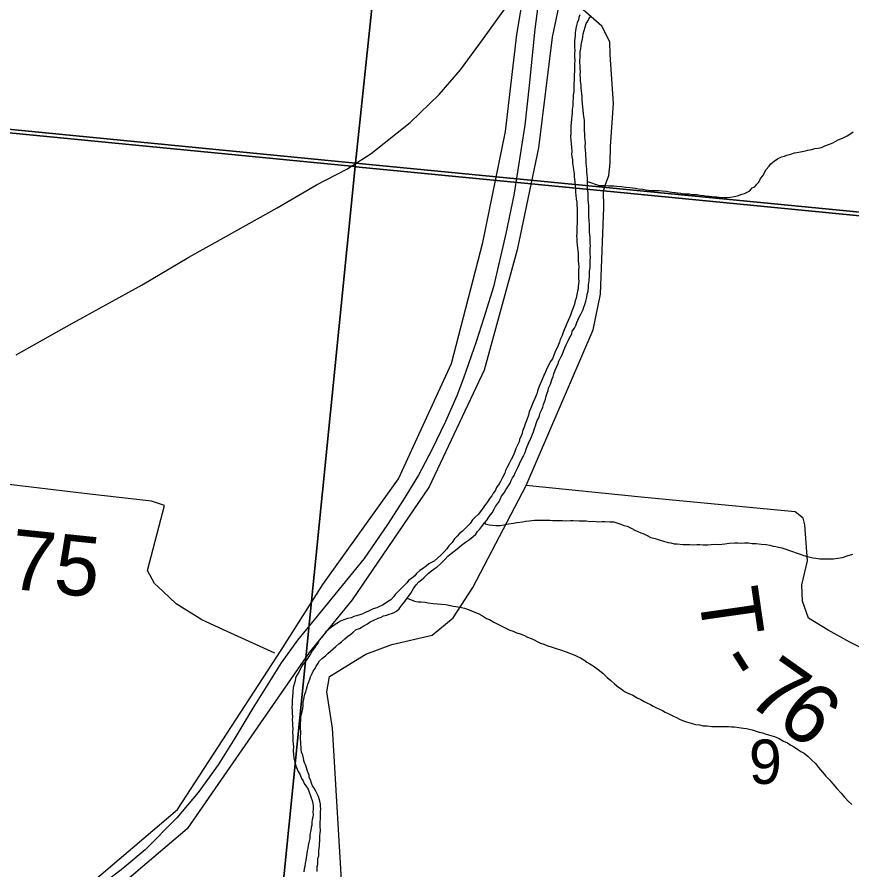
# Model space of a CAD drawing. Extents: x 0 to 1064, y 0 to 440.
# Drawn here: x 203.09 to 215.71, y 198.04 to 210.93 of the extents above; entities that cross this region are included whole.
import ezdxf

# ---------------------------------------------------------------- set-up
doc = ezdxf.new("R2010")
doc.units = 0
for name, color, linetype in [('GM_X_Corporation', 7, 'Continuous'), ('GM_X_County_Road', 7, 'Continuous'), ('GM_X_Minor_River', 7, 'Continuous'), ('GM_X_Rail_Line', 7, 'Continuous'), ('GM_X_Section', 7, 'Continuous'), ('GM_X_Section_Text', 7, 'Continuous'), ('GM_X_Township', 7, 'Continuous'), ('GM_X_Township_Road', 7, 'Continuous'), ('GM_X_Township_Road_Text', 7, 'Continuous'), ('GM_X_US_Route', 7, 'Continuous')]:
    doc.layers.add(name, color=color, linetype=linetype)

msp = doc.modelspace()

# ---------------------------------------------------------------- linework, layer by layer
at = {"layer": 'GM_X_Corporation'}
for points in [[(203.989, 197.65), (205.516, 198.95), (207.084, 201.36), (207.713, 202.35), (208.855, 203.949), (209.655, 205.692), (210.132, 207.52), (210.474, 209.196), (210.646, 210.662), (210.913, 212.243), (211.242, 214.036), (211.95, 215.652), (212.737, 217.384), (213.866, 219.122)], [(214.197, 219.018), (213.079, 217.296), (212.379, 215.817), (212.299, 215.581), (212.048, 215.089), (211.715, 213.873), (211.673, 213.098), (211.512, 212.211), (211.179, 210.624), (210.97, 208.948), (210.651, 207.406), (210.15, 205.589), (209.318, 203.828), (208.156, 202.119), (207.503, 201.321), (205.664, 198.66), (204.117, 197.343)]]:
    msp.add_lwpolyline(points, dxfattribs=at)
at = {"layer": 'GM_X_County_Road'}
for points in [[(211.986, 208.393), (212.035, 208.532), (212.055, 208.725), (212.057, 208.972), (212.105, 209.621), (212.055, 210.362), (212.047, 210.549), (211.926, 210.786), (211.608, 211.071), (211.401, 211.309), (211.228, 211.479), (211.177, 211.59), (211.086, 212.015)], [(206.977, 192.456), (206.844, 192.962), (206.752, 193.329), (206.771, 193.941), (206.584, 195.231), (206.681, 195.507), (206.915, 195.736), (207.609, 196.032), (207.915, 196.318), (208.068, 196.609), (207.859, 200.179), (207.772, 200.73), (207.813, 200.959), (208.364, 201.296), (208.757, 201.444), (209.364, 201.587), (209.68, 201.847), (209.981, 202.306), (210.787, 203.845), (211.796, 206.197), (211.909, 206.737), (211.96, 208.052), (211.953, 208.299), (211.986, 208.393)]]:
    msp.add_lwpolyline(points, dxfattribs=at)
at = {"layer": 'GM_X_Minor_River'}
for points in [[(211.596, 210.957), (211.583, 210.921), (211.576, 210.885), (211.556, 210.837), (211.542, 210.777), (211.527, 210.692), (211.525, 210.644), (211.516, 210.565), (211.515, 210.517), (211.513, 210.468), (211.518, 210.425), (211.516, 210.371), (211.514, 210.322), (211.519, 210.274), (211.517, 210.213), (211.515, 210.164), (211.513, 210.098), (211.512, 210.061), (211.511, 210.019), (211.509, 209.97), (211.507, 209.922), (211.505, 209.861), (211.503, 209.807), (211.495, 209.74), (211.494, 209.698), (211.492, 209.649), (211.49, 209.588), (211.482, 209.528), (211.48, 209.473), (211.473, 209.437), (211.471, 209.389), (211.463, 209.322), (211.462, 209.286), (211.46, 209.219), (211.458, 209.17), (211.456, 209.116), (211.461, 209.067), (211.465, 209.006), (211.469, 208.958), (211.473, 208.891), (211.472, 208.854), (211.477, 208.818), (211.487, 208.769), (211.486, 208.72), (211.496, 208.659), (211.501, 208.617), (211.511, 208.556), (211.509, 208.513), (211.519, 208.434)], [(211.741, 207.79), (211.737, 207.85), (211.733, 207.911), (211.734, 207.948), (211.731, 208.027), (211.732, 208.069), (211.728, 208.124), (211.723, 208.16), (211.724, 208.197), (211.72, 208.258), (211.715, 208.294), (211.711, 208.337), (211.713, 208.398), (211.714, 208.44), (211.71, 208.495), (211.705, 208.537), (211.701, 208.592), (211.702, 208.629), (211.698, 208.677), (211.693, 208.72), (211.689, 208.781), (211.684, 208.823), (211.686, 208.866), (211.681, 208.915), (211.677, 208.969), (211.679, 209.024), (211.674, 209.067), (211.669, 209.115), (211.671, 209.158), (211.667, 209.213), (211.668, 209.267), (211.664, 209.322), (211.666, 209.37), (211.655, 209.425), (211.65, 209.462), (211.646, 209.517), (211.642, 209.565), (211.638, 209.626), (211.633, 209.669), (211.629, 209.724), (211.624, 209.772), (211.619, 209.809), (211.615, 209.852), (211.616, 209.894), (211.606, 209.955), (211.608, 210.01), (211.603, 210.046), (211.605, 210.107), (211.6, 210.144), (211.601, 210.192), (211.597, 210.235), (211.598, 210.271), (211.6, 210.32), (211.601, 210.362), (211.602, 210.405), (211.61, 210.453), (211.617, 210.489), (211.619, 210.538), (211.632, 210.574), (211.64, 210.622), (211.648, 210.67), (211.662, 210.725), (211.675, 210.773), (211.689, 210.827), (211.715, 210.863), (211.734, 210.898), (211.76, 210.94)], [(211.714, 208.44), (211.889, 208.38), (211.925, 208.379), (211.968, 208.378), (212.029, 208.376), (212.108, 208.373), (212.156, 208.372), (212.223, 208.364), (212.29, 208.356), (212.35, 208.348), (212.399, 208.346), (212.435, 208.339), (212.484, 208.331), (212.55, 208.323), (212.593, 208.316), (212.635, 208.308), (212.678, 208.307), (212.745, 208.305), (212.793, 208.304), (212.842, 208.302), (212.903, 208.294), (212.951, 208.287), (212.987, 208.279), (213.036, 208.272), (213.072, 208.271), (213.121, 208.263), (213.163, 208.256), (213.2, 208.255), (213.248, 208.253), (213.285, 208.246), (213.321, 208.245), (213.37, 208.243), (213.412, 208.236), (213.467, 208.228), (213.509, 208.221), (213.552, 208.219), (213.588, 208.212), (213.625, 208.211), (213.667, 208.21), (213.703, 208.203), (213.776, 208.2), (213.825, 208.199), (213.874, 208.203), (213.929, 208.214), (213.978, 208.224), (214.046, 208.247), (214.083, 208.258), (214.126, 208.281), (214.163, 208.298), (214.201, 208.345), (214.238, 208.362), (214.27, 208.398), (214.302, 208.433), (214.328, 208.487), (214.36, 208.528), (214.385, 208.57), (214.405, 208.618), (214.456, 208.671), (214.481, 208.707), (214.531, 208.748), (214.581, 208.783), (214.643, 208.811), (214.686, 208.822), (214.723, 208.839), (214.784, 208.855), (214.84, 208.872), (214.876, 208.877), (214.932, 208.887), (215.005, 208.903), (215.042, 208.914), (215.103, 208.924), (215.146, 208.941), (215.195, 208.946), (215.25, 208.956), (215.3, 208.979), (215.368, 209.007), (215.417, 209.024), (215.454, 209.047), (215.498, 209.07), (215.566, 209.098), (215.634, 209.133), (215.69, 209.167), (215.727, 209.19)], [(211.519, 208.434), (211.524, 208.385), (211.528, 208.324), (211.532, 208.276), (211.537, 208.233), (211.541, 208.172), (211.552, 208.129), (211.55, 208.081), (211.554, 208.026), (211.553, 207.984), (211.557, 207.929), (211.556, 207.88), (211.553, 207.808), (211.552, 207.759), (211.55, 207.71), (211.548, 207.656), (211.547, 207.619), (211.551, 207.571), (211.55, 207.534), (211.554, 207.48), (211.559, 207.431), (211.564, 207.394), (211.569, 207.358), (211.568, 207.321), (211.572, 207.285), (211.571, 207.248), (211.576, 207.2), (211.58, 207.151), (211.578, 207.096), (211.577, 207.06), (211.576, 207.012), (211.574, 206.969), (211.579, 206.932), (211.578, 206.896), (211.57, 206.854), (211.569, 206.817), (211.562, 206.781), (211.548, 206.733), (211.54, 206.679), (211.527, 206.637), (211.513, 206.588), (211.493, 206.534), (211.473, 206.48), (211.453, 206.42), (211.439, 206.384), (211.419, 206.342), (211.4, 206.294), (211.38, 206.246), (211.36, 206.199), (211.34, 206.151), (211.327, 206.115), (211.3, 206.055), (211.287, 206.013), (211.273, 205.977), (211.254, 205.929), (211.228, 205.881), (211.201, 205.815), (211.181, 205.761), (211.149, 205.713), (211.129, 205.671), (211.103, 205.624), (211.077, 205.564), (211.051, 205.51), (211.025, 205.45), (211.011, 205.414), (210.991, 205.366), (210.972, 205.318), (210.958, 205.27), (210.944, 205.234), (210.931, 205.198), (210.918, 205.162), (210.892, 205.108), (210.872, 205.054), (210.852, 205.006), (210.832, 204.958), (210.818, 204.91), (210.798, 204.856), (210.784, 204.814), (210.771, 204.778), (210.758, 204.742), (210.731, 204.67), (210.724, 204.634), (210.71, 204.598), (210.684, 204.544), (210.677, 204.507), (210.657, 204.466), (210.631, 204.406), (210.611, 204.358), (210.591, 204.304), (210.558, 204.238), (210.526, 204.178), (210.493, 204.112), (210.474, 204.071), (210.46, 204.035), (210.428, 203.969), (210.395, 203.909), (210.376, 203.873), (210.337, 203.814), (210.318, 203.766), (210.286, 203.73), (210.266, 203.688)], [(210.047, 203.149), (210.079, 203.184), (210.111, 203.22), (210.162, 203.285), (210.193, 203.326), (210.226, 203.38), (210.27, 203.433), (210.302, 203.487), (210.322, 203.529), (210.366, 203.588), (210.386, 203.624), (210.412, 203.684), (210.451, 203.737), (210.476, 203.779), (210.508, 203.827), (210.541, 203.88), (210.56, 203.922), (210.58, 203.964), (210.605, 204), (210.619, 204.036), (210.638, 204.078), (210.664, 204.131), (210.684, 204.173), (210.71, 204.227), (210.743, 204.293), (210.769, 204.347), (210.783, 204.395), (210.802, 204.437), (210.816, 204.473), (210.836, 204.521), (210.862, 204.569), (210.882, 204.623), (210.895, 204.659), (210.909, 204.707), (210.928, 204.749), (210.936, 204.785), (210.949, 204.827), (210.975, 204.869), (210.988, 204.905), (210.996, 204.947), (211.022, 204.995), (211.035, 205.031), (211.049, 205.073), (211.062, 205.109), (211.076, 205.151), (211.089, 205.199), (211.103, 205.241), (211.117, 205.283), (211.124, 205.319), (211.15, 205.379), (211.164, 205.415), (211.177, 205.457), (211.191, 205.493), (211.204, 205.535), (211.224, 205.59), (211.25, 205.643), (211.27, 205.691), (211.277, 205.727), (211.31, 205.787), (211.329, 205.823), (211.349, 205.877), (211.369, 205.925), (211.389, 205.973), (211.415, 206.021), (211.428, 206.057), (211.454, 206.105), (211.474, 206.14), (211.481, 206.177), (211.513, 206.224), (211.533, 206.266), (211.552, 206.308), (211.566, 206.344), (211.586, 206.392), (211.605, 206.428), (211.624, 206.464), (211.644, 206.505), (211.657, 206.541), (211.671, 206.584), (211.685, 206.632), (211.699, 206.692), (211.707, 206.74), (211.72, 206.782), (211.728, 206.837), (211.729, 206.879), (211.738, 206.94), (211.74, 207.025), (211.742, 207.085), (211.75, 207.134), (211.752, 207.182), (211.754, 207.243), (211.755, 207.297), (211.751, 207.346), (211.752, 207.382), (211.754, 207.431), (211.755, 207.467), (211.75, 207.51), (211.752, 207.546), (211.753, 207.601), (211.744, 207.674), (211.74, 207.741), (211.741, 207.79)], [(210.266, 203.688), (210.235, 203.653), (210.202, 203.599), (210.171, 203.558), (210.12, 203.487), (210.062, 203.415), (210.012, 203.368), (209.974, 203.327), (209.936, 203.274), (209.892, 203.226), (209.86, 203.191), (209.822, 203.156), (209.779, 203.121), (209.741, 203.079), (209.703, 203.038), (209.665, 202.985), (209.614, 202.937), (209.588, 202.89), (209.544, 202.843), (209.494, 202.795), (209.444, 202.748), (209.393, 202.701), (209.313, 202.661), (209.275, 202.626), (209.219, 202.585), (209.176, 202.562), (209.125, 202.515), (209.1, 202.48), (209.056, 202.445), (209.006, 202.41), (208.981, 202.374), (208.943, 202.333), (208.893, 202.286), (208.855, 202.251), (208.804, 202.198), (208.779, 202.162), (208.741, 202.121), (208.691, 202.086), (208.654, 202.063), (208.616, 202.039), (208.567, 202.017), (208.53, 202), (208.475, 201.983), (208.431, 201.96), (208.394, 201.943), (208.351, 201.926), (208.314, 201.909), (208.271, 201.892), (208.221, 201.876), (208.178, 201.865), (208.141, 201.848), (208.086, 201.837), (208.031, 201.815), (207.981, 201.798), (207.925, 201.763), (207.882, 201.734), (207.844, 201.705), (207.794, 201.664), (207.757, 201.635), (207.725, 201.593), (207.693, 201.546), (207.655, 201.511), (207.642, 201.468), (207.61, 201.433), (207.584, 201.391), (207.553, 201.35), (207.527, 201.302), (207.501, 201.26), (207.469, 201.219), (207.443, 201.183), (207.412, 201.142), (207.392, 201.106), (207.367, 201.07), (207.347, 201.028), (207.321, 200.98), (207.301, 200.933), (207.294, 200.896), (207.28, 200.842), (207.266, 200.794), (207.258, 200.721), (207.255, 200.649), (207.248, 200.612), (207.247, 200.576), (207.246, 200.54), (207.244, 200.497), (207.249, 200.442), (207.247, 200.406), (207.252, 200.351), (207.25, 200.309), (207.254, 200.248), (207.253, 200.212), (207.258, 200.169), (207.256, 200.114), (207.26, 200.066), (207.259, 200.029), (207.258, 199.987), (207.262, 199.938), (207.267, 199.901), (207.265, 199.835), (207.269, 199.78), (207.274, 199.731)], [(210.162, 203.285), (210.167, 203.266), (210.227, 203.252), (210.276, 203.245), (210.325, 203.243), (210.392, 203.241), (210.447, 203.252), (210.52, 203.268), (210.594, 203.278), (210.643, 203.288), (210.728, 203.298), (210.777, 203.308), (210.832, 203.313), (210.912, 203.322), (210.954, 203.321), (211.009, 203.325), (211.058, 203.324), (211.101, 203.323), (211.143, 203.321), (211.186, 203.32), (211.259, 203.318), (211.332, 203.316), (211.374, 203.314), (211.453, 203.318), (211.496, 203.317), (211.587, 203.314), (211.648, 203.312), (211.691, 203.311), (211.745, 203.303), (211.788, 203.307), (211.843, 203.3), (211.885, 203.298), (211.928, 203.303), (211.971, 203.302), (212.05, 203.299), (212.11, 203.298), (212.153, 203.284), (212.213, 203.264), (212.261, 203.244), (212.309, 203.231), (212.381, 203.198), (212.429, 203.172), (212.471, 203.153), (212.519, 203.133), (212.561, 203.114), (212.603, 203.094), (212.669, 203.062), (212.735, 203.048), (212.796, 203.027), (212.862, 203.007), (212.928, 202.987), (212.971, 202.98), (213.019, 202.966), (213.068, 202.964), (213.152, 202.956), (213.207, 202.954), (213.256, 202.953), (213.311, 202.951), (213.366, 202.955), (213.408, 202.954), (213.457, 202.952), (213.53, 202.95), (213.579, 202.955), (213.652, 202.959), (213.701, 202.957), (213.743, 202.962), (213.786, 202.967), (213.853, 202.977), (213.939, 202.98), (213.981, 202.979), (214.024, 202.977), (214.085, 202.982), (214.146, 202.98), (214.2, 202.972), (214.261, 202.97), (214.334, 202.962), (214.413, 202.953), (214.467, 202.946), (214.516, 202.932), (214.558, 202.925), (214.6, 202.917), (214.649, 202.904), (214.709, 202.883), (214.751, 202.87), (214.811, 202.85), (214.865, 202.83), (214.926, 202.81), (214.98, 202.79), (215.034, 202.776), (215.119, 202.755), (215.161, 202.748), (215.222, 202.74), (215.301, 202.738), (215.362, 202.736), (215.429, 202.74), (215.496, 202.75), (215.563, 202.76), (215.637, 202.782), (215.723, 202.81)], [(207.524, 199.396), (207.507, 199.433), (207.503, 199.469), (207.492, 199.506), (207.475, 199.543), (207.464, 199.58), (207.453, 199.616), (207.436, 199.653), (207.425, 199.69), (207.42, 199.727), (207.409, 199.77), (207.392, 199.819), (207.387, 199.855), (207.383, 199.892), (207.378, 199.934), (207.379, 199.971), (207.374, 200.013), (207.376, 200.056), (207.377, 200.092), (207.378, 200.129), (207.374, 200.171), (207.375, 200.22), (207.376, 200.256), (207.378, 200.293), (207.379, 200.335), (207.386, 200.377), (207.4, 200.432), (207.408, 200.474), (207.416, 200.522), (207.417, 200.571), (207.425, 200.613), (207.432, 200.649), (207.439, 200.691), (207.453, 200.728), (207.466, 200.77), (207.474, 200.806), (207.487, 200.842), (207.5, 200.878), (207.514, 200.92), (207.527, 200.956), (207.553, 201.004), (207.567, 201.04), (207.598, 201.081), (207.612, 201.117), (207.637, 201.153), (207.663, 201.195), (207.707, 201.236), (207.751, 201.271), (207.789, 201.306), (207.826, 201.341), (207.87, 201.376), (207.908, 201.412), (207.952, 201.453), (207.995, 201.482), (208.046, 201.529), (208.083, 201.564), (208.133, 201.599), (208.171, 201.628), (208.215, 201.669), (208.264, 201.686), (208.332, 201.726), (208.388, 201.755), (208.425, 201.784), (208.481, 201.813), (208.549, 201.841), (208.592, 201.858), (208.629, 201.875), (208.678, 201.886), (208.715, 201.903), (208.752, 201.914), (208.789, 201.925), (208.827, 201.948), (208.864, 201.983), (208.902, 202.031), (208.934, 202.072), (208.985, 202.143), (209.017, 202.185), (209.043, 202.221), (209.081, 202.292), (209.12, 202.346), (209.164, 202.393), (209.201, 202.422), (209.239, 202.451), (209.271, 202.487), (209.308, 202.522), (209.352, 202.557), (209.396, 202.586), (209.439, 202.615), (209.483, 202.656), (209.527, 202.697), (209.559, 202.733), (209.603, 202.78), (209.653, 202.821), (209.697, 202.856), (209.741, 202.891), (209.809, 202.944), (209.866, 202.99), (209.928, 203.031), (209.984, 203.078), (210.022, 203.113), (210.047, 203.149)], [(208.985, 202.143), (209.099, 202.097), (209.154, 202.09), (209.197, 202.088), (209.251, 202.081), (209.306, 202.073), (209.378, 202.064), (209.445, 202.056), (209.506, 202.054), (209.573, 202.046), (209.639, 202.032), (209.682, 202.025), (209.724, 202.017), (209.809, 202.003), (209.851, 201.995), (209.923, 201.969), (209.995, 201.936), (210.061, 201.91), (210.127, 201.877), (210.187, 201.839), (210.229, 201.82), (210.295, 201.781), (210.337, 201.762), (210.396, 201.729), (210.438, 201.71), (210.486, 201.684), (210.54, 201.658), (210.588, 201.645), (210.63, 201.625), (210.709, 201.598), (210.757, 201.579), (210.805, 201.553), (210.859, 201.533), (210.907, 201.513), (210.949, 201.488), (211.002, 201.462), (211.051, 201.448), (211.099, 201.428), (211.177, 201.402), (211.237, 201.382), (211.304, 201.361), (211.388, 201.335), (211.454, 201.308), (211.52, 201.282), (211.562, 201.262), (211.604, 201.243), (211.658, 201.211), (211.699, 201.179), (211.747, 201.153), (211.795, 201.122), (211.872, 201.065), (211.943, 201.008), (212.008, 200.945), (212.062, 200.901), (212.121, 200.851), (212.18, 200.8), (212.222, 200.775), (212.269, 200.731), (212.311, 200.711), (212.395, 200.678), (212.461, 200.64), (212.515, 200.614), (212.569, 200.582), (212.617, 200.556), (212.665, 200.536), (212.706, 200.511), (212.754, 200.485), (212.802, 200.465), (212.844, 200.446), (212.886, 200.42), (212.928, 200.401), (212.97, 200.381), (213.012, 200.362), (213.054, 200.342), (213.102, 200.316), (213.162, 200.29), (213.21, 200.277), (213.276, 200.256), (213.343, 200.236), (213.403, 200.228), (213.458, 200.214), (213.518, 200.212), (213.591, 200.204), (213.658, 200.202), (213.737, 200.206), (213.786, 200.204), (213.841, 200.202), (213.89, 200.201), (213.932, 200.2), (213.999, 200.191), (214.071, 200.177), (214.114, 200.176), (214.156, 200.162), (214.199, 200.155), (214.259, 200.135), (214.307, 200.121), (214.355, 200.108), (214.397, 200.094), (214.464, 200.074), (214.536, 200.053), (214.608, 200.021)], [(214.608, 200.021), (214.674, 199.982), (214.734, 199.956), (214.782, 199.924), (214.829, 199.899), (214.871, 199.873), (214.937, 199.829), (214.985, 199.803), (215.044, 199.752), (215.103, 199.696), (215.156, 199.646), (215.203, 199.584), (215.261, 199.515), (215.314, 199.453), (215.367, 199.396), (215.42, 199.34), (215.478, 199.265), (215.543, 199.197), (215.596, 199.134), (215.649, 199.078), (215.708, 199.028)], [(207.274, 199.731), (207.284, 199.688), (207.295, 199.646), (207.306, 199.609), (207.323, 199.56), (207.34, 199.523), (207.369, 199.473), (207.391, 199.418), (207.414, 199.381), (207.431, 199.344), (207.455, 199.307), (207.489, 199.257), (207.506, 199.214), (207.523, 199.171), (207.534, 199.128), (207.551, 199.085), (207.561, 199.042), (207.566, 199), (207.565, 198.957), (207.563, 198.915), (207.568, 198.872), (207.561, 198.836), (207.553, 198.8), (207.546, 198.758), (207.545, 198.715), (207.537, 198.679), (207.53, 198.631), (207.522, 198.594), (207.515, 198.558), (207.513, 198.51), (207.499, 198.449), (207.492, 198.407), (207.484, 198.365), (207.477, 198.323), (207.469, 198.28), (207.461, 198.226), (207.454, 198.178), (207.446, 198.141), (207.439, 198.087), (207.431, 198.051), (207.424, 198.008)], [(207.625, 198.014), (207.626, 198.051), (207.627, 198.087), (207.635, 198.123), (207.636, 198.166), (207.637, 198.208), (207.651, 198.25), (207.653, 198.299), (207.654, 198.335), (207.662, 198.39), (207.663, 198.432), (207.665, 198.475), (207.666, 198.511), (207.667, 198.553), (207.674, 198.59), (207.676, 198.638), (207.672, 198.687), (207.673, 198.729), (207.674, 198.766), (207.675, 198.802), (207.677, 198.845), (207.678, 198.881), (207.679, 198.917), (207.681, 198.96), (207.676, 198.996), (207.677, 199.033), (207.666, 199.076), (207.655, 199.112), (207.644, 199.149), (207.627, 199.186), (207.604, 199.229), (207.581, 199.272), (207.558, 199.31), (207.541, 199.347), (207.524, 199.396)]]:
    msp.add_lwpolyline(points, dxfattribs=at)
at = {"layer": 'GM_X_Rail_Line'}
msp.add_lwpolyline([(210.978, 211.213), (210.916, 210.741), (210.831, 209.889), (210.767, 209.293), (210.598, 208.234), (210.476, 207.653), (210.291, 206.851), (210.143, 206.378), (210.031, 206.02), (209.84, 205.471), (209.736, 205.203), (209.564, 204.813), (209.361, 204.388), (209.157, 204.003), (208.928, 203.623), (208.69, 203.255), (208.335, 202.743), (207.624, 201.874), (207.331, 201.508), (207.082, 201.166), (206.652, 200.482), (206.384, 200.03), (206.128, 199.624), (205.83, 199.208), (205.508, 198.822), (205.025, 198.343), (204.692, 198.057), (204.401, 197.836)], dxfattribs=at)
at = {"layer": 'GM_X_Section'}
for points in [[(193.683, 227.253), (210.005, 225.771), (208.207, 208.717), (191.936, 210.308)], [(210.005, 225.771), (226.227, 224.201), (224.284, 207.156), (208.207, 208.717)], [(191.936, 210.308), (208.207, 208.717), (206.578, 192.51), (190.395, 194.208)], [(208.207, 208.717), (224.284, 207.156), (222.783, 192.338), (222.643, 191.007), (206.578, 192.51)]]:
    msp.add_lwpolyline(points, close=True, dxfattribs=at)
at = {"layer": 'GM_X_Township'}
for points in [[(304.391, 199.334), (288.677, 200.756), (267.411, 202.889), (267.34, 202.897), (266.393, 202.989), (264.989, 203.143), (264.791, 203.165), (255.435, 204.058), (244.159, 205.157), (243.767, 205.195), (241.859, 205.381), (240.993, 205.465), (240.893, 205.475), (240.481, 205.515), (234.109, 206.137), (211.953, 208.299), (208.261, 208.659), (208.143, 208.67), (191.843, 210.26)], [(191.843, 210.26), (208.143, 208.67), (208.261, 208.659), (211.953, 208.299), (234.109, 206.137), (240.481, 205.515), (240.893, 205.475), (240.993, 205.465), (241.859, 205.381), (243.767, 205.195), (244.159, 205.157), (255.435, 204.058), (264.791, 203.165), (264.989, 203.143), (266.393, 202.989), (267.34, 202.897), (267.411, 202.889), (288.677, 200.756), (287.73, 191.491)]]:
    msp.add_lwpolyline(points, dxfattribs=at)
at = {"layer": 'GM_X_Township_Road'}
for points in [[(205.292, 202.25), (205.169, 202.365), (205.064, 202.562), (205.32, 203.546), (205.121, 203.612), (204.193, 203.714), (202.749, 203.887), (200.658, 204.086), (200.291, 204.188)], [(217.007, 199.766), (217.053, 200.02), (217.071, 200.156), (216.987, 200.248), (216.854, 200.317), (216.655, 200.447), (216.52, 200.595), (216.217, 200.971), (216.043, 201.291), (215.677, 201.479), (215.346, 201.661), (215.051, 201.842), (214.958, 202.099), (214.95, 202.343), (215.035, 202.706), (214.998, 203.25), (214.972, 203.354), (214.852, 203.451), (212.572, 203.663), (210.787, 203.845)], [(206.985, 201.315), (206.266, 201.638), (205.885, 201.814), (205.496, 202.059), (205.297, 202.245), (205.292, 202.25)]]:
    msp.add_lwpolyline(points, dxfattribs=at)
at = {"layer": 'GM_X_US_Route'}
msp.add_lwpolyline([(203.076, 205.821), (203.882, 206.275), (204.983, 206.881), (205.687, 207.295), (206.254, 207.616), (207.023, 208.042), (207.616, 208.39), (208.076, 208.627), (208.143, 208.67), (208.441, 208.862), (209.034, 209.332), (209.47, 209.757), (209.791, 210.129), (210.14, 210.602), (210.569, 211.201), (210.944, 211.794)], dxfattribs=at)

# ---------------------------------------------------------------- texts
at = {"layer": 'GM_X_Section_Text'}
msp.add_text('9', height=0.67, rotation=0, dxfattribs=at).set_placement((214.15, 199.337))
at = {"layer": 'GM_X_Township_Road_Text'}
for s, height, rotation, p in [('T-75', 0.9091, 354.0812, (201.809, 202.409)), ('T', 0.909, 278.1834, (213.381, 202.236)), ('-', 0.909, 302.3647, (213.622, 201.173)), ('7', 0.909, 324.7124, (214.086, 200.579)), ('6', 0.909, 321.2419, (214.532, 200.264))]:
    msp.add_text(s, height=height, rotation=rotation, dxfattribs=at).set_placement(p)

doc.saveas('drawing.dxf')
